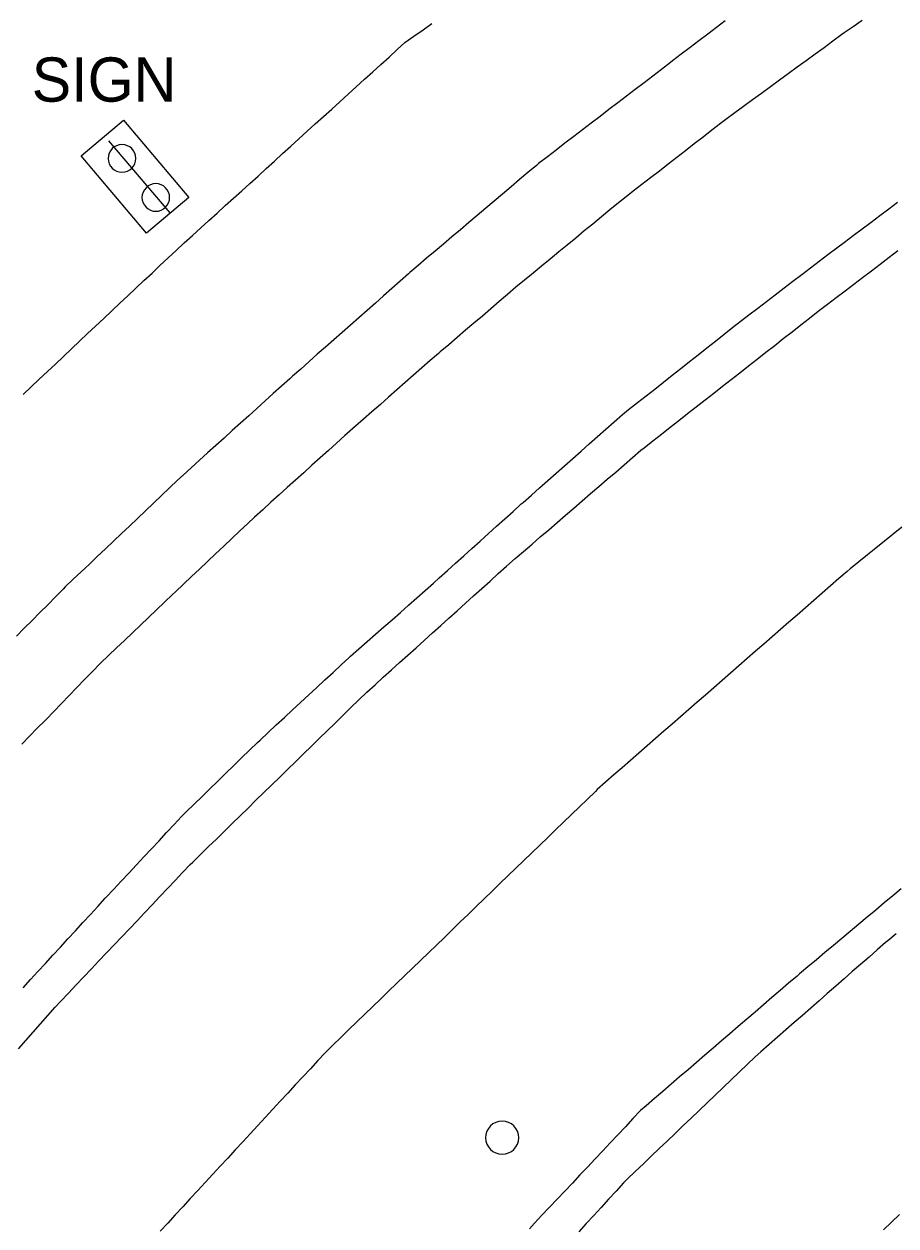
# Model space of a CAD drawing. Extents: x 1901471 to 1963503, y 756461 to 799997.
# Drawn here: x 1940462.4 to 1940541.3, y 780922 to 781030.7 of the extents above; entities that cross this region are included whole.
import ezdxf

# ---------------------------------------------------------------- set-up
doc = ezdxf.new("R2010")
doc.units = 0
for name, color, linetype in [('Default', 7, 'Continuous'), ('RD_EX_Bldg', 7, 'Continuous'), ('RD_EX_Conc', 7, 'Continuous'), ('RD_EX_H2O', 7, 'Continuous'), ('RD_EX_Misc', 7, 'Continuous'), ('RD_EX_Road', 7, 'Continuous')]:
    doc.layers.add(name, color=color, linetype=linetype)

# ---------------------------------------------------------------- blocks, each defined once
blk = doc.blocks.new('POST')
at = {"layer": 'Default'}
for start, end in [(90, 270), (270, 90)]:
    blk.add_arc((0, 0), 0.127, start, end, dxfattribs=at)
blk = doc.blocks.new('SIGNPOST')
at = {"layer": 'Default'}
for start, end in [(90, 270), (270, 90)]:
    blk.add_arc((0, 0), 0.127, start, end, dxfattribs=at)

msp = doc.modelspace()

# ---------------------------------------------------------------- linework, layer by layer
at = {"layer": 'RD_EX_Bldg'}
msp.add_lwpolyline([(1940470.06, 781020.09), (1940475.6, 781013.6)], dxfattribs=at)
at = {"layer": 'RD_EX_Conc'}
msp.add_lwpolyline([(1940471.42, 781021.98), (1940477.32, 781014.99), (1940473.49, 781011.75), (1940467.58, 781018.74)], close=True, dxfattribs=at)
at = {"layer": 'RD_EX_H2O'}
for points in [[(1940462.33, 780997.18), (1940463.06, 780997.87), (1940463.79, 780998.55), (1940464.52, 780999.24), (1940465.25, 780999.92), (1940465.98, 781000.61), (1940466.7, 781001.3), (1940467.43, 781001.98), (1940468.16, 781002.67), (1940468.89, 781003.35), (1940469.62, 781004.04), (1940470.35, 781004.72), (1940471.07, 781005.41), (1940471.8, 781006.09), (1940472.53, 781006.78), (1940473.26, 781007.46), (1940473.99, 781008.15), (1940474.71, 781008.83), (1940475.44, 781009.52), (1940476.17, 781010.2), (1940476.91, 781010.88), (1940477.65, 781011.55), (1940478.39, 781012.22), (1940479.13, 781012.89), (1940479.87, 781013.56), (1940480.61, 781014.24), (1940481.36, 781014.91), (1940482.1, 781015.58), (1940482.84, 781016.25), (1940483.58, 781016.92), (1940484.32, 781017.6), (1940485.06, 781018.27), (1940485.8, 781018.94), (1940486.54, 781019.61), (1940487.28, 781020.28), (1940488.02, 781020.96), (1940488.76, 781021.63), (1940489.5, 781022.3), (1940490.24, 781022.97), (1940490.98, 781023.64), (1940491.72, 781024.31), (1940492.46, 781024.99), (1940493.2, 781025.66), (1940493.95, 781026.33), (1940494.69, 781027), (1940495.43, 781027.67), (1940496.17, 781028.35), (1940496.86, 781028.98), (1940497.68, 781029.56), (1940498.5, 781030.13), (1940499.31, 781030.71)], [(1940541.8, 780985.16), (1940541.02, 780984.53), (1940540.24, 780983.91), (1940539.47, 780983.28), (1940538.69, 780982.66), (1940537.91, 780982.03), (1940537.13, 780981.4), (1940536.87, 780981.18), (1940536.12, 780980.52), (1940535.36, 780979.86), (1940534.61, 780979.21), (1940533.86, 780978.55), (1940533.1, 780977.89), (1940532.35, 780977.23), (1940531.6, 780976.58), (1940530.84, 780975.92), (1940530.09, 780975.26), (1940529.33, 780974.6), (1940528.58, 780973.95), (1940527.83, 780973.29), (1940527.07, 780972.63), (1940526.32, 780971.97), (1940525.57, 780971.32), (1940524.81, 780970.66), (1940524.06, 780970), (1940523.31, 780969.35), (1940522.55, 780968.69), (1940521.8, 780968.03), (1940521.05, 780967.37), (1940520.29, 780966.72), (1940519.54, 780966.06), (1940518.78, 780965.4), (1940518.03, 780964.74), (1940517.28, 780964.09), (1940516.52, 780963.43), (1940515.77, 780962.77), (1940515.02, 780962.11), (1940514.26, 780961.46), (1940514.09, 780961.29), (1940513.37, 780960.59), (1940512.65, 780959.9), (1940511.93, 780959.2), (1940511.21, 780958.51), (1940510.49, 780957.82), (1940509.78, 780957.12), (1940509.06, 780956.43), (1940508.34, 780955.73), (1940507.62, 780955.04), (1940506.9, 780954.34), (1940506.18, 780953.65), (1940506.18, 780953.65), (1940505.46, 780952.95), (1940504.74, 780952.26), (1940504.02, 780951.56), (1940503.3, 780950.87), (1940502.58, 780950.17), (1940501.87, 780949.48), (1940501.15, 780948.78), (1940500.43, 780948.09), (1940499.71, 780947.39), (1940498.99, 780946.7), (1940498.27, 780946), (1940497.55, 780945.31), (1940496.83, 780944.61), (1940496.11, 780943.92), (1940495.39, 780943.22), (1940494.67, 780942.53), (1940493.95, 780941.83), (1940493.24, 780941.14), (1940492.52, 780940.44), (1940491.8, 780939.75), (1940491.08, 780939.05), (1940490.36, 780938.36), (1940489.64, 780937.66), (1940488.98, 780936.95), (1940488.31, 780936.22), (1940487.63, 780935.48), (1940486.95, 780934.75), (1940486.27, 780934.02), (1940485.59, 780933.28), (1940484.91, 780932.55), (1940484.23, 780931.81), (1940483.56, 780931.08), (1940482.88, 780930.34), (1940482.2, 780929.61), (1940481.52, 780928.87), (1940480.84, 780928.14), (1940480.16, 780927.4), (1940479.49, 780926.67), (1940478.81, 780925.93), (1940478.13, 780925.2), (1940477.45, 780924.47), (1940476.77, 780923.73), (1940476.09, 780923), (1940475.41, 780922.26), (1940474.74, 780921.53)]]:
    msp.add_lwpolyline(points, dxfattribs=at)
at = {"layer": 'RD_EX_Road'}
for points in [[(1940525.84, 781030.96), (1940525.04, 781030.35), (1940524.25, 781029.75), (1940523.45, 781029.14), (1940522.66, 781028.53), (1940521.86, 781027.93), (1940521.06, 781027.32), (1940520.87, 781027.17), (1940520.08, 781026.56), (1940519.28, 781025.96), (1940518.49, 781025.35), (1940517.69, 781024.74), (1940516.9, 781024.13), (1940516.11, 781023.52), (1940515.31, 781022.92), (1940514.52, 781022.31), (1940513.72, 781021.7), (1940512.93, 781021.09), (1940512.14, 781020.48), (1940511.34, 781019.88), (1940510.55, 781019.27), (1940509.76, 781018.66), (1940508.96, 781018.05), (1940508.75, 781017.88), (1940507.99, 781017.23), (1940507.23, 781016.59), (1940506.46, 781015.94), (1940505.7, 781015.29), (1940504.94, 781014.65), (1940504.17, 781014), (1940503.41, 781013.36), (1940502.65, 781012.71), (1940501.88, 781012.06), (1940501.12, 781011.42), (1940500.36, 781010.77), (1940499.59, 781010.13), (1940498.83, 781009.48), (1940498.07, 781008.84), (1940497.3, 781008.19), (1940497.18, 781008.08), (1940496.43, 781007.42), (1940495.69, 781006.76), (1940494.94, 781006.1), (1940494.19, 781005.43), (1940493.44, 781004.77), (1940492.69, 781004.11), (1940491.94, 781003.45), (1940491.19, 781002.78), (1940490.44, 781002.12), (1940489.69, 781001.46), (1940488.94, 781000.8), (1940488.2, 781000.14), (1940487.45, 780999.47), (1940486.7, 780998.81), (1940486.45, 780998.59), (1940485.71, 780997.92), (1940484.96, 780997.25), (1940484.22, 780996.58), (1940483.48, 780995.91), (1940482.74, 780995.24), (1940481.99, 780994.57), (1940481.25, 780993.9), (1940480.51, 780993.23), (1940479.77, 780992.56), (1940479.02, 780991.89), (1940478.28, 780991.22), (1940477.54, 780990.55), (1940476.8, 780989.88), (1940476.3, 780989.41), (1940475.57, 780988.72), (1940474.85, 780988.03), (1940474.12, 780987.34), (1940473.4, 780986.65), (1940472.67, 780985.96), (1940471.95, 780985.27), (1940471.22, 780984.59), (1940470.5, 780983.9), (1940469.77, 780983.21), (1940469.04, 780982.52), (1940468.32, 780981.83), (1940467.59, 780981.14), (1940466.87, 780980.46), (1940466.14, 780979.77), (1940465.96, 780979.58), (1940465.25, 780978.87), (1940464.55, 780978.16), (1940463.84, 780977.45), (1940463.14, 780976.75), (1940462.43, 780976.04), (1940461.73, 780975.33)], [(1940538.23, 781030.98), (1940537.41, 781030.42), (1940536.58, 781029.85), (1940536.38, 781029.7), (1940535.57, 781029.11), (1940534.77, 781028.52), (1940533.96, 781027.93), (1940533.15, 781027.34), (1940532.34, 781026.75), (1940531.54, 781026.16), (1940530.73, 781025.57), (1940529.92, 781024.98), (1940529.11, 781024.39), (1940528.31, 781023.8), (1940527.5, 781023.21), (1940526.69, 781022.62), (1940525.88, 781022.03), (1940525.41, 781021.67), (1940524.62, 781021.05), (1940523.83, 781020.44), (1940523.04, 781019.83), (1940522.25, 781019.21), (1940521.46, 781018.6), (1940520.67, 781017.99), (1940519.88, 781017.37), (1940519.09, 781016.76), (1940518.3, 781016.15), (1940517.51, 781015.54), (1940516.72, 781014.92), (1940516.18, 781014.48), (1940515.41, 781013.85), (1940514.64, 781013.22), (1940513.86, 781012.58), (1940513.09, 781011.95), (1940512.32, 781011.31), (1940511.54, 781010.68), (1940510.77, 781010.05), (1940510, 781009.41), (1940509.22, 781008.78), (1940508.45, 781008.14), (1940507.68, 781007.51), (1940506.91, 781006.86), (1940506.15, 781006.21), (1940505.39, 781005.56), (1940504.63, 781004.91), (1940503.87, 781004.26), (1940503.1, 781003.61), (1940502.34, 781002.97), (1940501.58, 781002.32), (1940500.82, 781001.67), (1940500.06, 781001.02), (1940499.9, 781000.88), (1940499.15, 781000.23), (1940498.4, 780999.57), (1940497.64, 780998.91), (1940496.89, 780998.25), (1940496.14, 780997.59), (1940495.39, 780996.93), (1940494.64, 780996.27), (1940493.88, 780995.61), (1940493.13, 780994.95), (1940492.38, 780994.3), (1940491.63, 780993.64), (1940491.42, 780993.45), (1940490.68, 780992.78), (1940489.94, 780992.11), (1940489.19, 780991.44), (1940488.45, 780990.77), (1940487.71, 780990.1), (1940486.97, 780989.43), (1940486.22, 780988.76), (1940485.48, 780988.09), (1940484.74, 780987.42), (1940484, 780986.75), (1940483.25, 780986.08), (1940482.65, 780985.51), (1940481.92, 780984.83), (1940481.2, 780984.14), (1940480.47, 780983.45), (1940479.74, 780982.77), (1940479.02, 780982.08), (1940478.29, 780981.39), (1940477.56, 780980.7), (1940476.84, 780980.02), (1940476.11, 780979.33), (1940475.84, 780979.08), (1940475.12, 780978.39), (1940474.4, 780977.7), (1940473.67, 780977.01), (1940472.95, 780976.32), (1940472.22, 780975.63), (1940471.5, 780974.94), (1940470.77, 780974.25), (1940470.05, 780973.56), (1940469.32, 780972.87), (1940468.58, 780972.11), (1940467.88, 780971.39), (1940467.19, 780970.67), (1940466.49, 780969.95), (1940465.79, 780969.24), (1940465.1, 780968.52), (1940464.4, 780967.8), (1940464.31, 780967.7), (1940463.61, 780966.99), (1940462.91, 780966.27), (1940462.22, 780965.55)], [(1940462.32, 780943.53), (1940462.99, 780944.27), (1940463.67, 780945.01), (1940464.35, 780945.74), (1940465.02, 780946.48), (1940465.7, 780947.21), (1940466.38, 780947.95), (1940467.06, 780948.69), (1940467.73, 780949.42), (1940468.41, 780950.16), (1940469.09, 780950.89), (1940469.76, 780951.63), (1940469.84, 780951.71), (1940470.52, 780952.44), (1940471.2, 780953.17), (1940471.89, 780953.9), (1940472.57, 780954.64), (1940473.25, 780955.37), (1940473.93, 780956.1), (1940474.62, 780956.83), (1940475.3, 780957.56), (1940475.98, 780958.29), (1940476.66, 780959.02), (1940477.08, 780959.43), (1940477.8, 780960.13), (1940478.51, 780960.83), (1940479.23, 780961.53), (1940479.95, 780962.22), (1940480.66, 780962.92), (1940481.38, 780963.62), (1940482.09, 780964.32), (1940482.81, 780965.02), (1940483.53, 780965.71), (1940483.76, 780965.93), (1940484.49, 780966.61), (1940485.23, 780967.29), (1940485.96, 780967.97), (1940486.69, 780968.65), (1940487.43, 780969.33), (1940488.16, 780970.01), (1940488.9, 780970.68), (1940489.63, 780971.36), (1940490.36, 780972.04), (1940491.1, 780972.72), (1940491.83, 780973.4), (1940491.94, 780973.5), (1940492.7, 780974.16), (1940493.45, 780974.83), (1940494.2, 780975.49), (1940494.95, 780976.15), (1940495.7, 780976.81), (1940496.45, 780977.47), (1940497.2, 780978.13), (1940497.95, 780978.79), (1940498.7, 780979.45), (1940499.45, 780980.11), (1940499.96, 780980.58), (1940500.7, 780981.25), (1940500.7, 780981.25), (1940501.45, 780981.91), (1940502.19, 780982.58), (1940502.93, 780983.25), (1940503.68, 780983.92), (1940504.42, 780984.59), (1940505.16, 780985.26), (1940505.91, 780985.93), (1940506.65, 780986.6), (1940507.39, 780987.27), (1940507.55, 780987.41), (1940508.3, 780988.07), (1940509.05, 780988.73), (1940509.8, 780989.39), (1940510.55, 780990.06), (1940511.29, 780990.72), (1940512.04, 780991.38), (1940512.79, 780992.04), (1940513.54, 780992.71), (1940514.29, 780993.37), (1940515.04, 780994.03), (1940515.79, 780994.7), (1940516.54, 780995.36), (1940517.1, 780995.81), (1940517.89, 780996.43), (1940518.67, 780997.05), (1940519.46, 780997.66), (1940520.24, 780998.28), (1940521.03, 780998.9), (1940521.81, 780999.52), (1940522.6, 781000.14), (1940523.38, 781000.76), (1940524.17, 781001.38), (1940524.95, 781002), (1940525.74, 781002.62), (1940526.52, 781003.24), (1940527.31, 781003.86), (1940527.98, 781004.37), (1940528.77, 781004.98), (1940529.57, 781005.58), (1940530.36, 781006.19), (1940531.16, 781006.8), (1940531.95, 781007.4), (1940532.75, 781008.01), (1940533.54, 781008.62), (1940534.34, 781009.22), (1940535.13, 781009.83), (1940535.93, 781010.44), (1940536.61, 781010.95), (1940537.42, 781011.55), (1940538.22, 781012.15), (1940539.02, 781012.74), (1940539.82, 781013.34), (1940540.62, 781013.94), (1940541.42, 781014.54)], [(1940461.92, 780938.02), (1940462.58, 780938.77), (1940463.24, 780939.52), (1940463.9, 780940.27), (1940464.56, 780941.02), (1940465.22, 780941.78), (1940465.75, 780942.33), (1940466.44, 780943.06), (1940467.13, 780943.79), (1940467.81, 780944.51), (1940468.5, 780945.24), (1940469.19, 780945.96), (1940469.88, 780946.69), (1940470.57, 780947.41), (1940471.25, 780948.14), (1940471.94, 780948.87), (1940472.63, 780949.59), (1940473.32, 780950.32), (1940474.01, 780951.04), (1940474.69, 780951.77), (1940475.38, 780952.5), (1940476.07, 780953.22), (1940476.76, 780953.95), (1940477.45, 780954.67), (1940477.67, 780954.89), (1940478.38, 780955.59), (1940479.1, 780956.29), (1940479.81, 780956.98), (1940480.53, 780957.68), (1940481.24, 780958.38), (1940481.96, 780959.08), (1940482.68, 780959.78), (1940483.39, 780960.48), (1940484.11, 780961.18), (1940484.82, 780961.87), (1940485.54, 780962.57), (1940486.25, 780963.27), (1940486.97, 780963.97), (1940487.68, 780964.67), (1940488.4, 780965.37), (1940489.12, 780966.06), (1940489.83, 780966.76), (1940490.55, 780967.46), (1940491.26, 780968.16), (1940491.98, 780968.86), (1940492.69, 780969.56), (1940493.41, 780970.26), (1940494.16, 780970.93), (1940494.9, 780971.6), (1940495.64, 780972.27), (1940496.38, 780972.94), (1940497.13, 780973.6), (1940497.87, 780974.27), (1940498.61, 780974.94), (1940499.36, 780975.61), (1940500.1, 780976.28), (1940500.1, 780976.28), (1940500.84, 780976.95), (1940501.58, 780977.62), (1940502.33, 780978.29), (1940503.07, 780978.96), (1940503.81, 780979.63), (1940504.56, 780980.3), (1940505.3, 780980.97), (1940506.04, 780981.64), (1940506.84, 780982.33), (1940507.6, 780982.98), (1940508.36, 780983.63), (1940509.11, 780984.29), (1940509.87, 780984.94), (1940510.63, 780985.59), (1940511.39, 780986.25), (1940512.14, 780986.9), (1940512.9, 780987.55), (1940513.66, 780988.21), (1940514.41, 780988.86), (1940515.17, 780989.51), (1940515.93, 780990.16), (1940516.69, 780990.82), (1940517.44, 780991.47), (1940518.2, 780992.12), (1940518.5, 780992.36), (1940519.29, 780992.97), (1940520.07, 780993.59), (1940520.86, 780994.21), (1940521.65, 780994.82), (1940522.43, 780995.44), (1940523.22, 780996.06), (1940524.01, 780996.67), (1940524.8, 780997.29), (1940525.58, 780997.91), (1940526.37, 780998.52), (1940527.16, 780999.14), (1940527.94, 780999.76), (1940528.73, 781000.37), (1940529.52, 781000.99), (1940530.31, 781001.61), (1940531.09, 781002.22), (1940531.88, 781002.84), (1940532.67, 781003.46), (1940533.46, 781004.07), (1940534.24, 781004.69), (1940535.08, 781005.33), (1940535.88, 781005.93), (1940536.67, 781006.54), (1940537.47, 781007.15), (1940538.26, 781007.75), (1940539.06, 781008.36), (1940539.85, 781008.96), (1940540.65, 781009.57), (1940541.44, 781010.18)], [(1940541.75, 780952.48), (1940540.98, 780951.84), (1940540.22, 780951.2), (1940539.45, 780950.56), (1940538.68, 780949.92), (1940537.92, 780949.27), (1940537.15, 780948.63), (1940536.39, 780947.99), (1940535.62, 780947.35), (1940534.85, 780946.71), (1940534.09, 780946.07), (1940533.32, 780945.42), (1940532.55, 780944.78), (1940532.33, 780944.59), (1940531.57, 780943.94), (1940530.81, 780943.29), (1940530.05, 780942.64), (1940529.29, 780941.99), (1940528.54, 780941.33), (1940527.78, 780940.68), (1940527.02, 780940.03), (1940526.26, 780939.38), (1940525.5, 780938.73), (1940524.74, 780938.08), (1940523.99, 780937.43), (1940523.23, 780936.77), (1940522.47, 780936.12), (1940521.71, 780935.47), (1940520.95, 780934.82), (1940520.19, 780934.17), (1940519.44, 780933.52), (1940518.68, 780932.86), (1940518.68, 780932.86), (1940518.17, 780932.43), (1940517.49, 780931.7), (1940516.8, 780930.97), (1940516.12, 780930.25), (1940515.43, 780929.52), (1940514.75, 780928.79), (1940514.06, 780928.06), (1940513.38, 780927.33), (1940512.69, 780926.61), (1940512.01, 780925.88), (1940511.32, 780925.15), (1940510.63, 780924.42), (1940509.95, 780923.69), (1940509.26, 780922.97), (1940508.58, 780922.24), (1940508.12, 780921.75)], [(1940541.3, 780948.42), (1940540.53, 780947.78), (1940540.34, 780947.63), (1940539.59, 780946.97), (1940538.84, 780946.31), (1940538.08, 780945.65), (1940537.33, 780944.99), (1940536.58, 780944.34), (1940535.83, 780943.68), (1940535.07, 780943.02), (1940534.32, 780942.36), (1940533.57, 780941.7), (1940532.82, 780941.04), (1940532.06, 780940.39), (1940531.31, 780939.73), (1940530.56, 780939.07), (1940529.81, 780938.41), (1940529.06, 780937.75), (1940528.53, 780937.29), (1940527.81, 780936.6), (1940527.09, 780935.91), (1940526.37, 780935.22), (1940525.64, 780934.52), (1940524.92, 780933.83), (1940524.2, 780933.14), (1940523.48, 780932.45), (1940522.76, 780931.76), (1940522.03, 780931.07), (1940521.31, 780930.37), (1940520.59, 780929.68), (1940519.87, 780928.99), (1940519.15, 780928.3), (1940519.15, 780928.3), (1940518.43, 780927.61), (1940517.7, 780926.91), (1940516.98, 780926.22), (1940516.64, 780925.9), (1940515.97, 780925.16), (1940515.29, 780924.42), (1940514.62, 780923.68), (1940513.94, 780922.94), (1940513.27, 780922.21), (1940512.6, 780921.47)], [(1940540.15, 780921.66), (1940540.87, 780922.35), (1940541.6, 780923.04)]]:
    msp.add_lwpolyline(points, dxfattribs=at)

# ---------------------------------------------------------------- block references
at = {"layer": 'RD_EX_Bldg', "xscale": 9.84251968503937, "yscale": 9.84251968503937}
for p in [(1940471.27, 781018.51), (1940474.33, 781014.98)]:
    msp.add_blockref('SIGNPOST', p, dxfattribs=at)
at = {"layer": 'RD_EX_Misc', "xscale": 11.811023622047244, "yscale": 11.811023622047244}
msp.add_blockref('POST', (1940505.66, 780929.98), dxfattribs=at)

# ---------------------------------------------------------------- texts
at = {"layer": 'RD_EX_Road'}
msp.add_text('SIGN', height=4, dxfattribs=at).set_placement((1940463.11, 781023.64))

doc.saveas('drawing.dxf')
